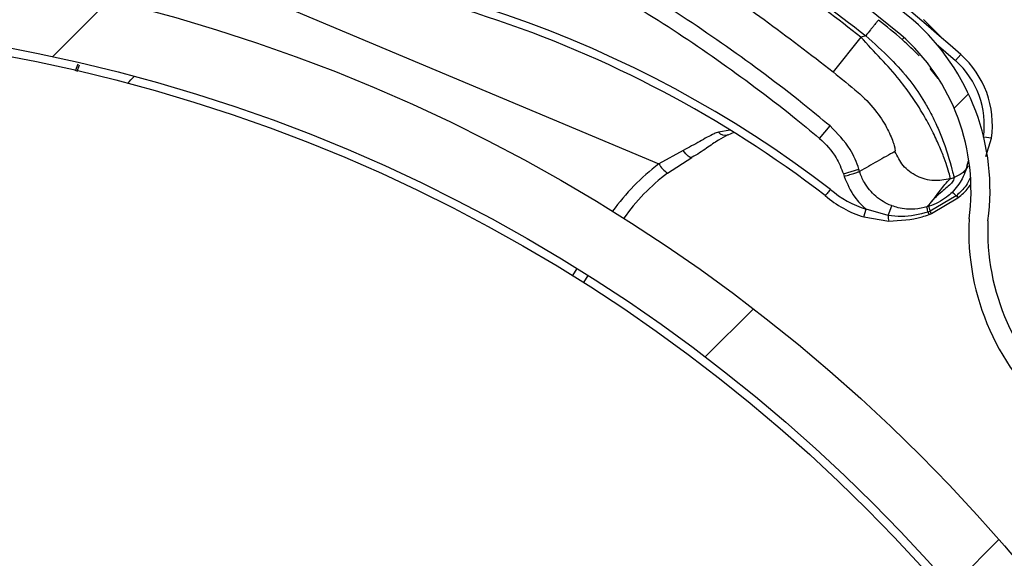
# Model space of a CAD drawing. Header units: inches. Extents: x 170 to 284, y 215 to 248.
# Tile 861 of 1056: x 235.8189 to 235.944, y 224.9651 to 225.0336. Entities that reach past the tile are written whole.
import ezdxf

# ---------------------------------------------------------------- set-up
doc = ezdxf.new("R2010")
doc.units = ezdxf.units.IN
doc.header["$LTSCALE"] = 0.25
doc.header["$MEASUREMENT"] = 0
doc.layers.add('ANNOTATIONS', color=1, linetype='Continuous')
doc.layers.add('RH TOP OF HOOD', color=7, linetype='Continuous')
doc.styles.add('ARIAL', font='arial.ttf', dxfattribs={"height": 0.09375})
doc.dimstyles.new('STANDARD$0', dxfattribs={"dimtxt": 0.09375, "dimasz": 0.09375, "dimexe": 0.03125, "dimexo": 0.046875, "dimgap": 0.09, "dimtad": 0, "dimtih": 1, "dimtoh": 1, "dimdec": 4, "dimzin": 0, "dimdsep": 46, "dimtxsty": 'ARIAL', "dimcen": 0.09, "dimadec": 0, "dimazin": 0, "dimtfac": 1, "dimtdec": 4, "dimtofl": 0, "dimtmove": 0, "dimatfit": 1, "dimfxl": 1, "dimtolj": 1, "dimtzin": 0, "dimarcsym": 0})
pattern_1 = [(45, (225.4196035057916, 218.4993357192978), (-0.03026527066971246, 0.03026527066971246), [])]

# ---------------------------------------------------------------- blocks, each defined once
blk = doc.blocks.new('*D109')
at = {"layer": 'ANNOTATIONS', "color": 0, "lineweight": -2, "transparency": 16777216}
for p, q in [((234.6227546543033, 225.3844004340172), (234.6227546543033, 225.4781504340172)), ((235.2524818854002, 225.2906504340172), (234.5915046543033, 225.2906504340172)), ((235.7837724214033, 225.2379811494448), (234.5915046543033, 225.2379811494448)), ((234.6227546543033, 225.1442311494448), (234.6227546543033, 225.0504811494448)), ((234.6227546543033, 225.0504811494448), (234.5290046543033, 225.0504811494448))]:
    blk.add_line(p, q, dxfattribs=at)
at = {"layer": 'ANNOTATIONS', "color": 0, "transparency": 16777216}
for points in [[(234.6071296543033, 225.3844004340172), (234.6383796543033, 225.3844004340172), (234.6227546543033, 225.2906504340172)], [(234.6071296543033, 225.1442311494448), (234.6383796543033, 225.1442311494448), (234.6227546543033, 225.2379811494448)]]:
    blk.add_solid(points, dxfattribs=at)
at = {"layer": 'defpoints', "color": 0, "transparency": 16777216}
for p in [(235.2993568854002, 225.2906504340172), (234.6227546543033, 225.2379811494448), (235.8306474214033, 225.2379811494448)]:
    blk.add_point(p, dxfattribs=at)
at = {"layer": 'ANNOTATIONS', "color": 0, "transparency": 16777216, "insert": (234.2751020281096, 225.0504811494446), "char_height": 0.09375, "attachment_point": 5, "style": 'ARIAL'}
blk.add_mtext('\\A1;2 5/8"', dxfattribs=at)

msp = doc.modelspace()

# ---------------------------------------------------------------- hatches: boundary and pattern name
at = {"layer": 'RH TOP OF HOOD'}
h = msp.add_hatch(dxfattribs=at)
h.set_pattern_fill('ANSI31', color=256, scale=0.34241245, angle=2.8e-322, style=0)
h.set_pattern_definition([(45, (225.4529552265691, 218.4993357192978), (-0.03026527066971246, 0.03026527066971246), [])])
edge = h.paths.add_edge_path(flags=0)
edge.add_arc((235.7395956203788, 224.3915581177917), 0.021400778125, 89.9999999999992, 390.52248781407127, ccw=False)
edge.add_line((235.7395956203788, 224.4129588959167), (235.8123582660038, 224.4129588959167))
edge.add_arc((235.8123582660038, 224.8238538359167), 0.4108949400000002, 270, 450.0000000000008)
edge.add_line((235.8123582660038, 225.2347487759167), (235.3287006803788, 225.2347487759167))
edge.add_arc((235.3287006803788, 225.2390289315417), 0.004280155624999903, 180.0000000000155, 269.9999999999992, ccw=False)
edge.add_line((235.3244205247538, 225.2390289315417), (235.3244205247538, 225.2818304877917))
edge.add_arc((235.3287006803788, 225.2818304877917), 0.004280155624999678, 360, 540, ccw=False)
edge.add_line((235.3329808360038, 225.2818304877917), (235.3329808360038, 225.2390289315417))
edge.add_line((235.3329808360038, 225.2390289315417), (235.3297484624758, 225.2390289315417))
edge.add_line((235.3297484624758, 225.2390289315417), (235.3297484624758, 225.2818304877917))
edge.add_arc((235.3287006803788, 225.2818304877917), 0.001047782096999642, 360, 540.0000000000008)
edge.add_line((235.3276528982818, 225.2818304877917), (235.3276528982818, 225.2390289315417))
edge.add_arc((235.3287006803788, 225.2390289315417), 0.001047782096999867, 180, 270)
edge.add_line((235.3287006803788, 225.2379811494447), (235.8123582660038, 225.2379811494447))
edge.add_arc((235.8123582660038, 224.8238538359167), 0.4141273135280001, 269.9999999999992, 450, ccw=False)
edge.add_line((235.8123582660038, 224.4097265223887), (235.7395956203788, 224.4097265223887))
edge.add_arc((235.7395956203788, 224.3915581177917), 0.018168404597, 450.0000000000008, 750.5224878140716)
edge.add_arc((235.754343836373, 224.4002532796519), 0.001047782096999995, 390.5224878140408, 495.0000000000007)
edge.add_line((235.753602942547, 224.4009941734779), (235.7449077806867, 224.3922990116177))
edge.add_line((235.7449077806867, 224.3922990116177), (235.7426221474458, 224.3945846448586))
edge.add_line((235.7426221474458, 224.3945846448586), (235.751317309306, 224.4032798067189))
edge.add_arc((235.754343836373, 224.4002532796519), 0.004280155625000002, 390.522487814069, 495.0000000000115, ccw=False)
h = msp.add_hatch(dxfattribs=at)
h.set_pattern_fill('ANSI31', color=256, scale=0.34241245, style=0)
h.set_pattern_definition(pattern_1)
edge = h.paths.add_edge_path(flags=0)
edge.add_line((235.7790065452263, 225.2304686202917), (235.4365940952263, 225.2304686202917))
edge.add_line((235.4365940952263, 225.2304686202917), (235.4365940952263, 225.2347487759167))
edge.add_line((235.4365940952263, 225.2347487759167), (235.7790065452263, 225.2347487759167))
edge.add_arc((235.7790065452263, 224.8238538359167), 0.4108949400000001, 269.9999999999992, 450, ccw=False)
edge.add_line((235.7790065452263, 224.4129588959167), (235.7062438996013, 224.4129588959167))
edge.add_line((235.7062438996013, 224.4129588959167), (235.7062438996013, 224.4172390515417))
edge.add_line((235.7062438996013, 224.4172390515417), (235.7790065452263, 224.4172390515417))
edge.add_arc((235.7790065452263, 224.8238538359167), 0.406614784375, 270, 450.0000000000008)
h = msp.add_hatch(dxfattribs=at)
h.set_pattern_fill('ANSI31', color=256, scale=0.34241245, angle=2.8e-322, style=0)
h.set_pattern_definition(pattern_1)
edge = h.paths.add_edge_path(flags=0)
edge.add_arc((235.7834019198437, 225.0727969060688), 0.001712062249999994, 337.1636403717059, 359.3740606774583)
edge.add_line((235.7851138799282, 225.0727782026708), (235.7875277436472, 225.0727518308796))
edge.add_arc((235.7834019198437, 225.0727969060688), 0.004126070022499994, 337.1636403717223, 359.37406067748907, ccw=False)
edge.add_arc((235.7751970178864, 225.0762520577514), 0.01302879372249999, 288.63980774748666, 337.1636403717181, ccw=False)
edge.add_arc((235.7739415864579, 225.0813877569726), 0.01830194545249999, 247.1636403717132, 287.2250133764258, ccw=False)
edge.add_arc((235.7714033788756, 225.0753603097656), 0.01176186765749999, 179.3044980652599, 247.1636403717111, ccw=False)
edge.add_arc((235.7752916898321, 225.0762121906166), 0.01566536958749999, 122.42070840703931, 182.5944401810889, ccw=False)
edge.add_arc((235.7807375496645, 225.0682344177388), 0.02532140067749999, 460.0178885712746, 483.1445737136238, ccw=False)
edge.add_arc((235.7780306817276, 225.0782168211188), 0.01504902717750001, 419.31935873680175, 456.4782900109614, ccw=False)
edge.add_arc((235.7719760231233, 225.0672797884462), 0.02754708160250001, 340.4721435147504, 420.0962141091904, ccw=False)
edge.add_arc((235.8064998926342, 225.0562710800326), 0.008748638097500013, 528.1222592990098, 675.1050725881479)
edge.add_arc((235.8562581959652, 225.0137686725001), 0.05672062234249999, 426.7342761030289, 500.1735401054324, ccw=False)
edge.add_arc((235.7959140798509, 224.8673823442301), 0.2150521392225, 410.5896679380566, 427.3696940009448, ccw=False)
edge.add_arc((235.9133579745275, 225.0119038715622), 0.02884824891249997, 352.32248383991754, 408.5773971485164, ccw=False)
edge.add_arc((235.9703530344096, 225.0067024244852), 0.0284373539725, 537.2842342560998, 590.8827079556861)
edge.add_arc((235.9615196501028, 224.9964896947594), 0.01494630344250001, 232.4550811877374, 287.7108324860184)
edge.add_arc((235.9611760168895, 225.0003497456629), 0.0187470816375, 285.1215149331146, 318.6032563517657)
edge.add_arc((235.9647618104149, 224.996424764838), 0.0134739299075, 321.0411977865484, 359.4372861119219)
edge.add_arc((235.972227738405, 224.9960673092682), 0.006011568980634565, 362.1461729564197, 382.8812140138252)
edge.add_arc((235.9617369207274, 224.989859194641), 0.01816498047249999, 388.0629004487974, 427.163640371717)
edge.add_arc((235.9645409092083, 224.9965177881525), 0.01094007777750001, 427.1636403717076, 517.1636403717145)
edge.add_arc((235.956178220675, 225.0000393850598), 0.001866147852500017, 517.1636403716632, 532.8058868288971)
edge.add_line((235.9543267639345, 225.0002730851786), (235.951931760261, 225.0005753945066))
edge.add_arc((235.956178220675, 225.0000393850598), 0.004280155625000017, 517.1636403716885, 532.805886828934, ccw=False)
edge.add_arc((235.9645409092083, 224.9965177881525), 0.01335408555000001, 427.16364037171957, 517.1636403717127, ccw=False)
edge.add_arc((235.9617369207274, 224.989859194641), 0.020578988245, 387.77499868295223, 427.1636403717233, ccw=False)
edge.add_arc((235.972227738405, 224.9960673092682), 0.008425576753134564, 361.7413075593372, 383.66335128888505, ccw=False)
edge.add_arc((235.9647618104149, 224.996424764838), 0.01588793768, 320.85394262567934, 359.63422106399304, ccw=False)
edge.add_arc((235.9611760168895, 225.0003497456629), 0.02116108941, 285.2681711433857, 318.7408121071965, ccw=False)
edge.add_arc((235.9615196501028, 224.9964896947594), 0.01736031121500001, 232.34388850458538, 287.52949369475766, ccw=False)
edge.add_arc((235.9703530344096, 225.0067024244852), 0.030851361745, 177.0817976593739, 230.9431779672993, ccw=False)
edge.add_arc((235.9133579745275, 225.0119038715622), 0.02643424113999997, 352.105349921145, 408.4872534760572)
edge.add_arc((235.7959140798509, 224.8673823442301), 0.21263813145, 410.6013088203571, 427.3733299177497)
edge.add_arc((235.8562581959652, 225.0137686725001), 0.05430661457, 426.7202670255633, 500.278175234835)
edge.add_arc((235.8064998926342, 225.0562710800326), 0.01116264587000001, 167.2246792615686, 315.6927275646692, ccw=False)
edge.add_arc((235.7719760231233, 225.0672797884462), 0.02513307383, 340.1350405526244, 420.1342981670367)
edge.add_arc((235.7780306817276, 225.0782168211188), 0.01263501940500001, 419.2466876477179, 456.1463371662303)
edge.add_arc((235.7807375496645, 225.0682344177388), 0.022907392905, 460.2079467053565, 483.1833555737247)
edge.add_arc((235.7752916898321, 225.0762121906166), 0.01325136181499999, 482.3558808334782, 542.8988901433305)
edge.add_arc((235.7714033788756, 225.0753603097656), 0.009347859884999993, 538.8861644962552, 607.1636403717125)
edge.add_arc((235.7739415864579, 225.0813877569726), 0.01588793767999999, 247.1636403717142, 287.1158192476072)
edge.add_arc((235.7751970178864, 225.0762520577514), 0.01061478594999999, 288.7981416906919, 337.1636403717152)
h = msp.add_hatch(dxfattribs=at)
h.set_pattern_fill('ANSI32', color=256, scale=0.34241245, angle=2.8e-322, style=0)
h.set_pattern_definition([(45, (225.4196035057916, 218.4993357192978), (-0.09079581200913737, 0.09079581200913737), []), (45, (225.4801340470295, 218.4993357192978), (-0.09079581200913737, 0.09079581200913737), [])])
edge = h.paths.add_edge_path(flags=0)
edge.add_arc((235.7790065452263, 224.8238538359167), 0.2182879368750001, 180, 540, ccw=False)
edge = h.paths.add_edge_path(flags=0)
edge.add_arc((235.7790065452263, 224.8238538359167), 0.2097276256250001, 180, 540, ccw=False)

# ---------------------------------------------------------------- linework, layer by layer
for p, q in [((235.8398334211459, 225.0406547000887), (235.9001262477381, 225.0152648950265)), ((235.9337499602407, 225.0336275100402), (235.9363475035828, 225.0310635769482)), ((235.9264158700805, 225.0315606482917), (235.9258055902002, 225.0313696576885)), ((235.9258055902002, 225.0313696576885), (235.9222713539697, 225.0269659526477)), ((235.9312786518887, 225.0313362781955), (235.9310583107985, 225.0310727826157)), ((235.9353663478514, 225.0305546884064), (235.9378220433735, 225.028396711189)), ((235.9385059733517, 225.0291631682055), (235.9378220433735, 225.028396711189)), ((235.8263321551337, 225.0279299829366), (235.8259625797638, 225.0270517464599)), ((235.8262097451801, 225.0270037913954), (235.8265448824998, 225.027880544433)), ((235.9356047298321, 225.0261158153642), (235.9345868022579, 225.0274056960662)), ((235.9092069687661, 225.0195493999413), (235.9076929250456, 225.0193171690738)), ((235.9096552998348, 225.0192408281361), (235.9089110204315, 225.0189103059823)), ((235.9205589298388, 225.0185170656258), (235.921876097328, 225.0200922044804)), ((235.9423909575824, 225.0185275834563), (235.9414018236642, 225.0186687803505)), ((235.9416897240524, 225.0162194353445), (235.9423909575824, 225.0185275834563)), ((235.9032397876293, 225.016981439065), (235.9001262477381, 225.0152648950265)), ((235.9012433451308, 225.0141035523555), (235.9043285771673, 225.016103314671)), ((235.9235800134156, 225.0139935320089), (235.9255395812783, 225.0146067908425)), ((235.9256365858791, 225.0142968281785), (235.9255395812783, 225.0146067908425)), ((235.9235800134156, 225.0139935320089), (235.9236770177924, 225.0136835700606)), ((235.9371258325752, 225.0133881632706), (235.9376399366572, 225.0135490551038)), ((235.9373864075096, 225.0116505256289), (235.9373858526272, 225.0116499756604)), ((235.9341916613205, 225.0098108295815), (235.9348595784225, 225.0105401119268)), ((235.9379189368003, 225.011222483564), (235.9346090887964, 225.0092486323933)), ((235.9347532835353, 225.0089508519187), (235.9381139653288, 225.0109442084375)), ((235.9379196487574, 225.011223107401), (235.9379189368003, 225.011222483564)), ((235.9379711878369, 225.0112688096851), (235.9379196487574, 225.011223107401)), ((235.9379719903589, 225.011269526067), (235.9379711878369, 225.0112688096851)), ((235.9381139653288, 225.0109442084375), (235.9381147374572, 225.0109448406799)), ((235.9381147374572, 225.0109448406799), (235.9381684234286, 225.0109890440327)), ((235.9381684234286, 225.0109890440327), (235.9381691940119, 225.0109896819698)), ((235.9261617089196, 225.0085400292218), (235.9264545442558, 225.0095246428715)), ((235.9292670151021, 225.0087007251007), (235.9264545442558, 225.0095246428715)), ((235.9292670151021, 225.0087007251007), (235.9297393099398, 225.0099489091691)), ((235.9346090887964, 225.0092486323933), (235.9343457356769, 225.0091530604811)), ((235.9261617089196, 225.0085400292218), (235.9293533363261, 225.0080104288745)), ((235.8897194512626, 225.0019783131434), (235.8891601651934, 225.001066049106)), ((235.8905820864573, 225.0001742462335), (235.8911414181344, 225.0010865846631))]:
    msp.add_line(p, q, dxfattribs=at)
at = {"layer": 'RH TOP OF HOOD', "flags": 128}
msp.add_lwpolyline([(235.9043285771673, 225.016103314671), (235.9042385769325, 225.0160803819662), (235.904128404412, 225.0160990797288), (235.9040010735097, 225.0161588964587), (235.9038600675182, 225.0162581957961), (235.9037092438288, 225.0163942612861), (235.9035527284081, 225.0165633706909), (235.9033948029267, 225.0167608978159), (235.9032397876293, 225.016981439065)], dxfattribs=at)
at = {"layer": 'RH TOP OF HOOD'}
for radius in [0.218287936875, 0.2097276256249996, 0.20865758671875]:
    msp.add_circle((235.7790065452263, 224.8238538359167), radius, dxfattribs=at)
for centre, radius, start, end in [((235.7790065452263, 224.8238538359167), 0.4141273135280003, 269.9999999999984, 90), ((235.7790065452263, 224.8238538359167), 0.4108949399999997, 269.9999999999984, 90), ((235.7790065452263, 224.8238538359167), 0.406614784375, 269.9999999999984, 90), ((235.7959140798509, 224.8673823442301), 0.2150521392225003, 50.58966793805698, 67.36969400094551), ((235.7959140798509, 224.8673823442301), 0.2126381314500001, 50.60130882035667, 67.37332991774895), ((235.7946527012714, 224.8679517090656), 0.2160622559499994, 48.25661905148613, 63.72336243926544), ((235.8327236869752, 224.8957607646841), 0.1465525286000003, 52.50425874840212, 89.18221539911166), ((235.8327236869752, 224.8957607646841), 0.1455252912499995, 52.51806501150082, 91.03419064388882), ((235.9133579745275, 225.0119038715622), 0.02884824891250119, 352.3224838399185, 48.57739714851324), ((235.9133579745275, 225.0119038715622), 0.02643424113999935, 352.1053499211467, 48.48725347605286), ((235.9305267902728, 225.0202211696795), 0.01198443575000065, 351.8760257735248, 48.25661905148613), ((235.9305267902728, 225.0202211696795), 0.01095719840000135, 351.8760257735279, 48.25661905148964), ((235.8143090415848, 225.0434860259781), 0.02568093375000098, 315.5455347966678, 318.2528152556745), ((235.9085646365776, 225.0200240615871), 0.001122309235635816, 219.0394537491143, 287.1104749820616), ((235.9168182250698, 224.9931147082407), 0.0277354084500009, 127.0010135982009, 144.4509063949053), ((235.9169049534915, 224.9933206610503), 0.02602334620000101, 127.0010135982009, 144.7092559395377), ((235.9032294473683, 225.0171319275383), 0.003621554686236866, 211.0331169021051, 236.7418966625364), ((235.9298709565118, 225.0210118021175), 0.01198443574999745, 228.5047378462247, 253.4369214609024), ((235.9362587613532, 225.0096983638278), 0.002253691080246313, 42.55340539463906, 59.99278596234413), ((235.9362610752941, 225.009700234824), 0.002251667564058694, 42.55759554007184, 60.01473615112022), ((235.9298709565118, 225.0210118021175), 0.01301167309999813, 228.6661985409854, 253.4369214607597), ((235.9367037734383, 225.0101633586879), 0.001611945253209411, 28.97412305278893, 41.07509826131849), ((235.9367031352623, 225.0101627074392), 0.001613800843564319, 28.98973312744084, 41.07772980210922), ((235.9367958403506, 225.0102307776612), 0.001568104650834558, 28.91790699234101, 41.44998698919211), ((235.9367996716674, 225.0102339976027), 0.001564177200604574, 28.88933461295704, 41.45469235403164), ((235.9306084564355, 225.0085179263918), 0.001353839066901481, 172.2400801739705, 202.0155417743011), ((235.9703530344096, 225.0067024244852), 0.03085136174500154, 177.0817976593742, 230.9431779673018), ((235.9703530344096, 225.0067024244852), 0.02843735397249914, 177.2842342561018, 230.8827079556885)]:
    msp.add_arc(centre, radius, start, end, dxfattribs=at)
for points, knots in [([(235.8770075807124, 225.0611689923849), (235.8813519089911, 225.0592323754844), (235.890063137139, 225.0553490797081), (235.9026258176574, 225.0483123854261), (235.9148602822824, 225.0404946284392), (235.9225578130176, 225.0345434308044), (235.9264158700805, 225.0315606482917)], [0, 0, 0, 0, 0.2468628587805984, 0.4950083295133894, 0.7468945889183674, 1, 1, 1, 1]), ([(235.9258055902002, 225.0313696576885), (235.9228380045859, 225.0336762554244), (235.9168942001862, 225.0382961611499), (235.9075273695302, 225.0446041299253), (235.8978465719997, 225.0504289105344), (235.8881299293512, 225.0556173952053), (235.8815257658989, 225.058609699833), (235.8783549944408, 225.0600463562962)], [0, 0, 0, 0, 0.2027568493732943, 0.4061035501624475, 0.6088604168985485, 0.8122072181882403, 1, 1, 1, 1]), ([(235.8760995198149, 225.0548698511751), (235.8760995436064, 225.0548698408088), (235.8792042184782, 225.0535170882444), (235.8855964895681, 225.0505397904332), (235.8950636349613, 225.0455201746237), (235.9044760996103, 225.0398479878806), (235.9135957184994, 225.0337090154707), (235.9193794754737, 225.0292136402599), (235.9222713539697, 225.0269659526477)], [0, 0, 0, 0, 1.439079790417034e-06, 0.1877923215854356, 0.390843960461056, 0.5938956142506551, 0.7969478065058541, 1, 1, 1, 1]), ([(235.921876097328, 225.0200922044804), (235.9207249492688, 225.021041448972), (235.9164629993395, 225.0245558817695), (235.908784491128, 225.0302797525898), (235.8995323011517, 225.0364183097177), (235.8934000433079, 225.0399243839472), (235.8907816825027, 225.0414214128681)], [0, 0, 0, 0, 0.1185397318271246, 0.4388752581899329, 0.7604101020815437, 1, 1, 1, 1]), ([(235.889786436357, 225.0396254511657), (235.8923776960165, 225.038143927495), (235.8984335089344, 225.0346815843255), (235.9075906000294, 225.0286077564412), (235.9151903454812, 225.0229440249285), (235.9194197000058, 225.0194564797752), (235.9205589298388, 225.0185170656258)], [0, 0, 0, 0, 0.2395900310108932, 0.5599255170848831, 0.8814604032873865, 1, 1, 1, 1]), ([(235.9280266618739, 225.0335607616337), (235.9280051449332, 225.0335340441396), (235.9279720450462, 225.0334929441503), (235.9277711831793, 225.0332435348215), (235.9275632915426, 225.0329853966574), (235.9273052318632, 225.0326649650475), (235.9269302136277, 225.0321993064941), (235.9266185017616, 225.0318122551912), (235.9264158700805, 225.0315606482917)], [0, 0, 0, 0, 0.2394568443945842, 0.3683606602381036, 0.4999999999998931, 0.631639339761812, 0.7605431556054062, 1, 1, 1, 1]), ([(235.9332201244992, 225.0289875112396), (235.9325195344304, 225.0296887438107), (235.9309165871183, 225.0312931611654), (235.9290675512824, 225.0327440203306), (235.9280266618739, 225.0335607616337)], [0, 0, 0, 0, 0.437063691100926, 1, 1, 1, 1]), ([(235.9264158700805, 225.0315606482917), (235.9274813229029, 225.0305956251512), (235.9294926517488, 225.0287738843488), (235.9320830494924, 225.0259302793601), (235.9336840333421, 225.0235174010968), (235.9347363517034, 225.0216290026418), (235.9353429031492, 225.0203809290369), (235.9357992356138, 225.0193298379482), (235.936147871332, 225.0184573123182), (235.9364993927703, 225.017501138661), (235.9368446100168, 225.0164510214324), (235.9372431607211, 225.0150578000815), (235.9375592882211, 225.013850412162), (235.9376146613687, 225.0136435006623), (235.9376399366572, 225.0135490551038)], [0, 0, 0, 0, 0.1307156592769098, 0.246760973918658, 0.3577928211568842, 0.4170971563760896, 0.4791482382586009, 0.5177152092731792, 0.5590896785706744, 0.6032945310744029, 0.6633484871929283, 0.7353692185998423, 0.8792082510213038, 0.9999999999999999, 0.9999999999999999, 0.9999999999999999, 0.9999999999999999]), ([(235.9371258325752, 225.0133881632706), (235.9371274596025, 225.0134735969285), (235.9371307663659, 225.0136472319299), (235.9368665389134, 225.0146140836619), (235.9364090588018, 225.0159579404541), (235.9357681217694, 225.0175628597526), (235.9348897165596, 225.0194602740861), (235.9337708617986, 225.0215320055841), (235.9323813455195, 225.0237339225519), (235.9306201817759, 225.0261339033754), (235.9283423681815, 225.0286514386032), (235.9266583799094, 225.0304558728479), (235.9258055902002, 225.0313696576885)], [0, 0, 0, 0, 0.1094013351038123, 0.2223468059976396, 0.3151791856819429, 0.410223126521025, 0.5012749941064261, 0.5946006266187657, 0.683448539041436, 0.7745330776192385, 0.8858211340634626, 1, 1, 1, 1]), ([(235.9222713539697, 225.0269659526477), (235.9233417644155, 225.0260947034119), (235.9244121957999, 225.0252234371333), (235.9254385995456, 225.0243524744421), (235.9254386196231, 225.0243524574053)], [0, 0, 0, 0, 0.9999804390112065, 1, 1, 1, 1]), ([(235.9254386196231, 225.0243524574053), (235.9254386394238, 225.0243524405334), (235.9257252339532, 225.0241082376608), (235.9268273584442, 225.0231021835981), (235.9284015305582, 225.021164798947), (235.9295599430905, 225.019011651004), (235.9301544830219, 225.0173014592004), (235.9301401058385, 225.0170105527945), (235.9301321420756, 225.0168494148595)], [0, 0, 0, 0, 4.497367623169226e-06, 0.06509473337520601, 0.2616701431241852, 0.4753105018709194, 0.7093656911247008, 1, 1, 1, 1]), ([(235.9076929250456, 225.0193171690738), (235.9075192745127, 225.0192492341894), (235.9067317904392, 225.0189411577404), (235.9053475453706, 225.0181214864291), (235.903948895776, 225.0173649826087), (235.9032397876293, 225.016981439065)], [0, 0, 0, 0, 0.1223980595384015, 0.5550603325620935, 1, 1, 1, 1]), ([(235.9255395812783, 225.0146067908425), (235.9255395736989, 225.0146068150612), (235.9252681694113, 225.0154740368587), (235.9243830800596, 225.0175555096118), (235.9228071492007, 225.019150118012), (235.921876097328, 225.0200922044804)], [0, 0, 0, 0, 1.142795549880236e-05, 0.4092118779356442, 1, 1, 1, 1]), ([(235.9089096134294, 225.0189539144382), (235.908514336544, 225.018747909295), (235.9076621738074, 225.0183037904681), (235.9061573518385, 225.0172433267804), (235.9049553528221, 225.0163960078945), (235.9041972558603, 225.0160417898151), (235.9041234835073, 225.0160073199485)], [0, 0, 0, 0, 0.2839420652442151, 0.6121401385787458, 0.9622563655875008, 0.9999999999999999, 0.9999999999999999, 0.9999999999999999, 0.9999999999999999]), ([(235.9205589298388, 225.0185170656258), (235.9213366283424, 225.017742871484), (235.9226543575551, 225.0164310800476), (235.9233109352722, 225.0147021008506), (235.9235800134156, 225.0139935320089)], [0, 0, 0, 0, 0.5901808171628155, 1, 1, 1, 1]), ([(235.9301321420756, 225.0168494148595), (235.9293831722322, 225.0164343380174), (235.9278852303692, 225.0156041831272), (235.9263860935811, 225.0147327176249), (235.9256365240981, 225.0142969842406)], [0, 0, 0, 0, 0.4999992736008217, 1, 1, 1, 1]), ([(235.9371258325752, 225.0133881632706), (235.9364440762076, 225.0132529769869), (235.9350278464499, 225.0129721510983), (235.9328767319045, 225.013597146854), (235.9310748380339, 225.0149285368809), (235.930438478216, 225.016225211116), (235.9301321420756, 225.0168494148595)], [0, 0, 0, 0, 0.24069412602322, 0.4999999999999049, 0.7593058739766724, 1, 1, 1, 1]), ([(235.9394279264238, 225.0156298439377), (235.9392345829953, 225.0148525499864), (235.9388638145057, 225.0133619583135), (235.9378645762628, 225.0122044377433), (235.9373864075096, 225.0116505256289)], [0, 0, 0, 0, 0.521466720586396, 0.9999999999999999, 0.9999999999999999, 0.9999999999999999, 0.9999999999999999]), ([(235.9297393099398, 225.0099489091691), (235.9297184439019, 225.0099568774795), (235.9289826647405, 225.0102378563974), (235.9276214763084, 225.0110547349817), (235.9262996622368, 225.0126481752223), (235.9257864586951, 225.013818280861), (235.9256365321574, 225.0142969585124), (235.9256365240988, 225.0142969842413)], [0, 0, 0, 0, 0.01087401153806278, 0.3834398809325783, 0.7558119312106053, 0.9999868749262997, 1, 1, 1, 1]), ([(235.9394173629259, 225.0150118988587), (235.9393175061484, 225.0148476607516), (235.9391098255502, 225.0145060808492), (235.9385446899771, 225.0139444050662), (235.9379963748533, 225.0137048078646), (235.9376399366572, 225.0135490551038)], [0, 0, 0, 0, 0.2447599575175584, 0.5090480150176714, 1, 1, 1, 1]), ([(235.9236770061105, 225.0136835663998), (235.9240666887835, 225.0127579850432), (235.9247119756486, 225.0112252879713), (235.9259001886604, 225.0099925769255), (235.9264266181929, 225.009548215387), (235.9264545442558, 225.0095246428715)], [0, 0, 0, 0, 0.5907811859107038, 0.9782917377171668, 1, 1, 1, 1]), ([(235.9376399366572, 225.0135490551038), (235.937635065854, 225.0134352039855), (235.9376248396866, 225.0131961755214), (235.9372124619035, 225.0127168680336), (235.9365988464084, 225.0121564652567), (235.9359068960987, 225.0115805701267), (235.9352222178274, 225.0110036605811), (235.9349119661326, 225.0106743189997), (235.9347546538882, 225.0105073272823)], [0, 0, 0, 0, 0.1574760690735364, 0.330618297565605, 0.4911886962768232, 0.6742546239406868, 0.834831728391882, 1, 1, 1, 1]), ([(235.9348595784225, 225.0105401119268), (235.9349950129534, 225.0107117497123), (235.9353685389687, 225.011185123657), (235.9359762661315, 225.0120883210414), (235.9366899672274, 225.0128953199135), (235.9371258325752, 225.0133881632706)], [0, 0, 0, 0, 0.1812946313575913, 0.50000735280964, 1, 1, 1, 1]), ([(235.9396903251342, 225.013492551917), (235.9395268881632, 225.0131596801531), (235.9391081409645, 225.0123068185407), (235.9384023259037, 225.0116624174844), (235.9379719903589, 225.011269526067)], [0, 0, 0, 0, 0.3902998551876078, 1, 1, 1, 1]), ([(235.9219305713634, 225.0120353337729), (235.9219245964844, 225.0120280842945), (235.9218763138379, 225.0119695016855), (235.9217551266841, 225.0118224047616), (235.9215770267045, 225.011606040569), (235.9214115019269, 225.0114047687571), (235.9212990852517, 225.0112679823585), (235.92128467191, 225.0112504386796), (235.9212774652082, 225.0112416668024)], [0, 0, 0, 0, 0.01753608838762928, 0.1417080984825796, 0.3563943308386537, 0.570964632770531, 0.7854813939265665, 1, 1, 1, 1]), ([(235.9373858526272, 225.0116499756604), (235.9371591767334, 225.0114421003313), (235.9363216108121, 225.0106740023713), (235.9352691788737, 225.010146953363), (235.9344780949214, 225.0099002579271), (235.9344780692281, 225.0099002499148)], [0, 0, 0, 0, 0.2706300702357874, 0.9999763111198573, 1, 1, 1, 1]), ([(235.9381691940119, 225.0109896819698), (235.938629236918, 225.0113653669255), (235.9392348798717, 225.0118599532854), (235.93964845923, 225.0125130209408), (235.9397478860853, 225.0126700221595)], [0, 0, 0, 0, 0.7595942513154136, 0.9999999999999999, 0.9999999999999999, 0.9999999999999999, 0.9999999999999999]), ([(235.9347546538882, 225.0105073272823), (235.9346947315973, 225.0104310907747), (235.9345742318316, 225.0102777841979), (235.9344744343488, 225.0100730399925), (235.9344771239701, 225.009957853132), (235.9344784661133, 225.0099003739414)], [0, 0, 0, 0, 0.3313600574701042, 0.6663431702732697, 0.9999999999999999, 0.9999999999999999, 0.9999999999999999, 0.9999999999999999]), ([(235.9343453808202, 225.0091529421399), (235.9332150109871, 225.0088604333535), (235.9315337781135, 225.0084253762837), (235.929826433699, 225.0086327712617), (235.9292670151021, 225.0087007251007)], [0, 0, 0, 0, 0.6723457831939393, 0.9999999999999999, 0.9999999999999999, 0.9999999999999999, 0.9999999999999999]), ([(235.9341963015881, 225.0098122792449), (235.934196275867, 225.0098122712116), (235.9337006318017, 225.009657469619), (235.9324824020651, 225.0094282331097), (235.9309467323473, 225.0095425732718), (235.9300048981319, 225.0098595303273), (235.9297393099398, 225.0099489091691)], [0, 0, 0, 0, 1.782673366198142e-05, 0.3435204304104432, 0.8148790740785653, 1, 1, 1, 1]), ([(235.9343457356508, 225.0091530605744), (235.934338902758, 225.0091775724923), (235.9342978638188, 225.0093247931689), (235.9342378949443, 225.0095510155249), (235.9341893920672, 225.0097601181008), (235.9341909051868, 225.0097939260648), (235.9341916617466, 225.0098108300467)], [0, 0, 0, 0, 0.06242876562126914, 0.3749525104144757, 0.6874762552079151, 1, 1, 1, 1]), ([(235.9344784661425, 225.0099003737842), (235.9344071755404, 225.0098781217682), (235.9343115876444, 225.0098482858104), (235.9342159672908, 225.0098184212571), (235.9341916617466, 225.0098108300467)], [0, 0, 0, 0, 0.7458120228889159, 1, 1, 1, 1]), ([(235.9346090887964, 225.0092486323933), (235.9346027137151, 225.0092727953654), (235.9345644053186, 225.0094179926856), (235.9345098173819, 225.0096412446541), (235.9344688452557, 225.0098482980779), (235.9344749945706, 225.0098829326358), (235.9344780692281, 225.0099002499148)], [0, 0, 0, 0, 0.06239373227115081, 0.3749291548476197, 0.6874645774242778, 1, 1, 1, 1]), ([(235.9293533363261, 225.0080104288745), (235.930785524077, 225.0080728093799), (235.9325382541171, 225.0081491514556), (235.9341795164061, 225.0087362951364), (235.934479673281, 225.0088436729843)], [0, 0, 0, 0, 0.8171182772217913, 1, 1, 1, 1]), ([(235.9344796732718, 225.0088436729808), (235.9344797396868, 225.008843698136), (235.9345713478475, 225.0088783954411), (235.9346623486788, 225.0089146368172), (235.9347532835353, 225.0089508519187)], [0, 0, 0, 0, 0.0007249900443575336, 1, 1, 1, 1])]:
    msp.add_open_spline(points, degree=3, knots=knots, dxfattribs=at)
for points in [[(235.9236770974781, 225.0136832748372), (235.9239284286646, 225.0137620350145), (235.9244310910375, 225.0139195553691), (235.9250700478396, 225.0141197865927), (235.9255263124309, 225.0142627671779), (235.9255997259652, 225.01428577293), (235.9256364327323, 225.014297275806)], [(235.9344797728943, 225.0088437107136), (235.9344768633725, 225.0088471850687), (235.934471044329, 225.0088541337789), (235.9344425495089, 225.0089173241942), (235.9344017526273, 225.0090139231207), (235.9343643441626, 225.009106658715), (235.9343456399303, 225.0091530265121)], [(235.9347532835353, 225.0089508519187), (235.9347498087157, 225.0089539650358), (235.9347428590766, 225.00896019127), (235.9347119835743, 225.0090207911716), (235.9346684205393, 225.0091139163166), (235.934628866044, 225.0092037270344), (235.9346090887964, 225.0092486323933)]]:
    msp.add_open_spline(points, degree=3, dxfattribs=at)

# ---------------------------------------------------------------- dimensions: what is measured, and where the dimension line sits
at = {"layer": 'ANNOTATIONS'}
dim = msp.add_linear_dim(base=(234.6227546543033, 225.2379811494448), p1=(235.2993568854, 225.2906504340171), p2=(235.8306474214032, 225.2379811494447), angle=90, text='2 5/8"', dimstyle='STANDARD$0', dxfattribs=at)
dim.commit()
dim.dimension.update_dxf_attribs({"geometry": '*D109', "text_midpoint": (234.2751020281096, 225.0504811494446)})

doc.saveas('drawing.dxf')
